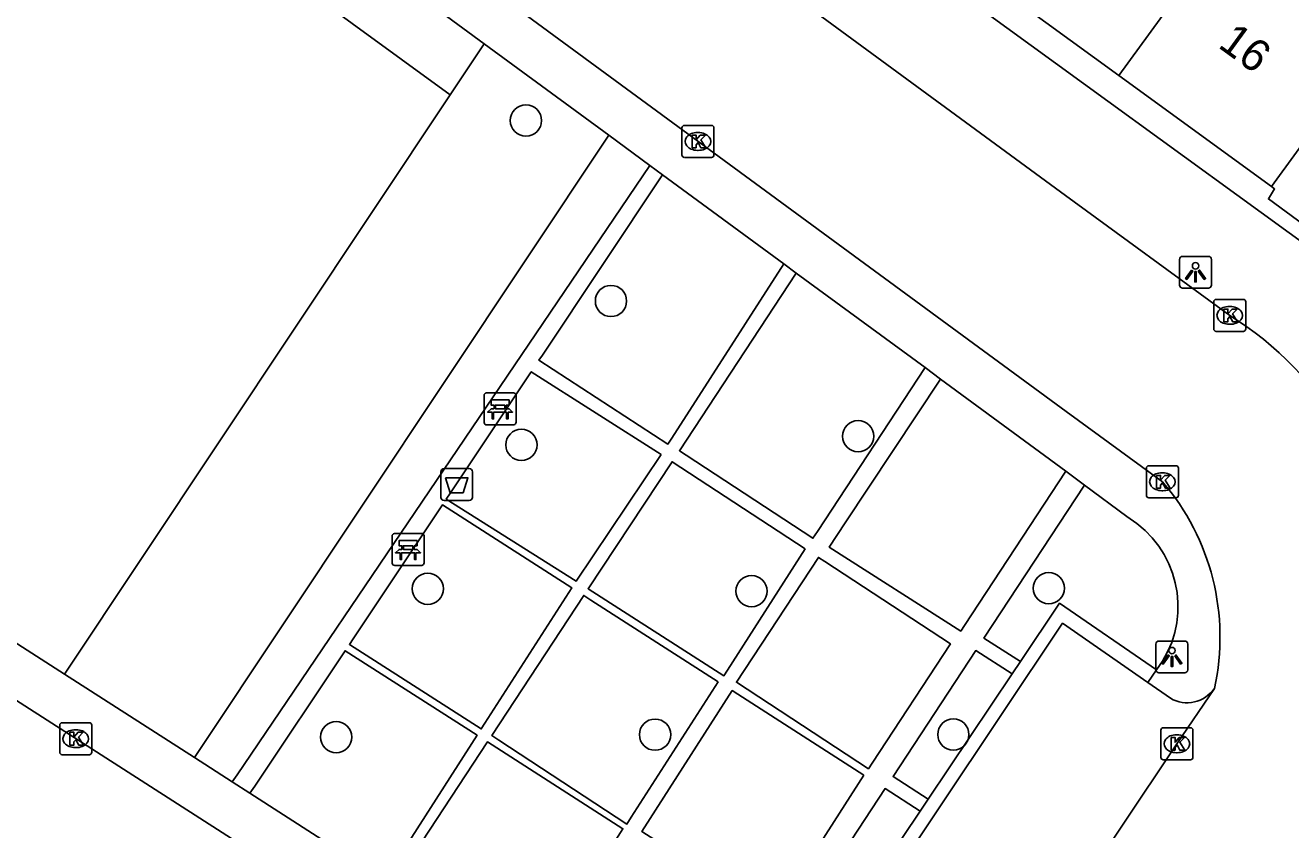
# Model space of a CAD drawing. Extents: x 160107 to 160928, y 382056 to 382918.
# Drawn here: x 160424.48 to 160464.08, y 382301.4 to 382326.59 of the extents above; entities that cross this region are included whole.
import ezdxf

# ---------------------------------------------------------------- set-up
doc = ezdxf.new("R2010")
doc.units = 0
for name, color, linetype in [('IMGEO_Afvalbak', 7, 'Continuous'), ('IMGEO_Bank', 7, 'Continuous'), ('IMGEO_Boom', 7, 'Continuous'), ('IMGEO_Groenvoorziening', 7, 'Continuous'), ('IMGEO_Kolk', 7, 'Continuous'), ('IMGEO_Lichtpunt', 7, 'Continuous'), ('IMGEO_Pand', 7, 'Continuous'), ('IMGEO_Pand_nummerreeks', 7, 'Continuous'), ('IMGEO_Rijbaan_lokaal_open', 7, 'Continuous'), ('IMGEO_Voetpad_open', 7, 'Continuous')]:
    doc.layers.add(name, color=color, linetype=linetype)

msp = doc.modelspace()

# ---------------------------------------------------------------- linework, layer by layer
at = {"layer": 'IMGEO_Afvalbak'}
for p, q in [((160437.484, 382311.808), (160437.484, 382312.608)), ((160437.484, 382312.608), (160437.484, 382311.808)), ((160437.584, 382312.708), (160438.374, 382312.708)), ((160438.374, 382312.708), (160437.584, 382312.708)), ((160438.474, 382312.608), (160438.474, 382311.808)), ((160438.474, 382311.808), (160438.474, 382312.608)), ((160438.374, 382311.708), (160437.584, 382311.708)), ((160437.584, 382311.708), (160438.374, 382311.708))]:
    msp.add_line(p, q, dxfattribs=at)
msp.add_lwpolyline([(160437.627, 382312.422), (160438.331, 382312.422), (160438.182, 382311.952), (160437.776, 382311.952), (160437.627, 382312.422)], dxfattribs=at)
for centre, start, end in [((160437.584, 382312.608), 90, 180), ((160437.584, 382312.608), 90, 180), ((160438.374, 382312.608), 0, 90), ((160438.374, 382312.608), 360, 90), ((160437.584, 382311.808), 180, 270), ((160437.584, 382311.808), 180, 270), ((160438.374, 382311.808), 270, 0), ((160438.374, 382311.808), 270, 0)]:
    msp.add_arc(centre, 0.1, start, end, dxfattribs=at)
at = {"layer": 'IMGEO_Bank'}
for p, q in [((160438.84, 382314.155), (160438.84, 382314.996)), ((160438.84, 382314.996), (160438.84, 382314.155)), ((160438.915, 382315.08), (160439.756, 382315.08)), ((160439.756, 382315.08), (160438.915, 382315.08)), ((160439.84, 382315.005), (160439.84, 382314.164)), ((160439.84, 382314.164), (160439.84, 382315.005)), ((160439.149, 382314.586), (160439.149, 382314.692)), ((160439.193, 382314.692), (160439.193, 382314.586)), ((160439.481, 382314.698), (160439.199, 382314.698)), ((160439.199, 382314.58), (160439.481, 382314.58)), ((160439.487, 382314.586), (160439.487, 382314.692)), ((160439.531, 382314.692), (160439.531, 382314.586)), ((160439.537, 382314.478), (160439.144, 382314.478)), ((160439.765, 382314.08), (160438.924, 382314.08)), ((160438.924, 382314.08), (160439.765, 382314.08)), ((160435.96, 382309.751), (160435.96, 382310.592)), ((160435.96, 382310.592), (160435.96, 382309.751)), ((160436.035, 382310.676), (160436.876, 382310.676)), ((160436.876, 382310.676), (160436.035, 382310.676)), ((160436.96, 382310.601), (160436.96, 382309.76)), ((160436.96, 382309.76), (160436.96, 382310.601)), ((160436.269, 382310.182), (160436.269, 382310.288)), ((160436.313, 382310.288), (160436.313, 382310.182)), ((160436.601, 382310.294), (160436.319, 382310.294)), ((160436.319, 382310.176), (160436.601, 382310.176)), ((160436.607, 382310.182), (160436.607, 382310.288)), ((160436.651, 382310.288), (160436.651, 382310.182)), ((160436.657, 382310.074), (160436.264, 382310.074)), ((160436.885, 382309.676), (160436.044, 382309.676)), ((160436.044, 382309.676), (160436.885, 382309.676))]:
    msp.add_line(p, q, dxfattribs=at)
for points in [[(160439.087, 382314.478), (160438.945, 382314.478), (160439.057, 382314.58), (160439.143, 382314.58)], [(160439.143, 382314.698), (160439.057, 382314.698), (160439.057, 382314.859), (160439.62, 382314.859), (160439.62, 382314.698), (160439.537, 382314.698)], [(160439.537, 382314.58), (160439.62, 382314.58), (160439.732, 382314.478), (160439.593, 382314.478)], [(160439.137, 382314.471), (160439.137, 382314.264), (160439.094, 382314.264), (160439.094, 382314.471)], [(160439.587, 382314.471), (160439.587, 382314.264), (160439.543, 382314.264), (160439.543, 382314.471)], [(160436.207, 382310.074), (160436.065, 382310.074), (160436.177, 382310.176), (160436.263, 382310.176)], [(160436.263, 382310.294), (160436.177, 382310.294), (160436.177, 382310.455), (160436.74, 382310.455), (160436.74, 382310.294), (160436.657, 382310.294)], [(160436.657, 382310.176), (160436.74, 382310.176), (160436.852, 382310.074), (160436.713, 382310.074)], [(160436.257, 382310.067), (160436.257, 382309.86), (160436.214, 382309.86), (160436.214, 382310.067)], [(160436.707, 382310.067), (160436.707, 382309.86), (160436.663, 382309.86), (160436.663, 382310.067)]]:
    msp.add_lwpolyline(points, dxfattribs=at)
for centre, radius, start, end in [((160438.918, 382315.002), 0.0779, 92.4484, 184.2845), ((160438.918, 382315.002), 0.0779, 92.4484, 184.2845), ((160439.762, 382315.002), 0.0779, 2.4484, 94.2845), ((160439.762, 382315.002), 0.0779, 2.4484, 94.2845), ((160439.142, 382314.691), 0.00671, 2.8957, 87.1043), ((160439.142, 382314.587), 0.00671, 272.8957, 357.1043), ((160439.199, 382314.691), 0.00671, 92.8957, 177.1043), ((160439.199, 382314.587), 0.00671, 182.8957, 267.1043), ((160439.481, 382314.691), 0.00671, 2.8957, 87.1043), ((160439.481, 382314.587), 0.00671, 272.8957, 357.1043), ((160439.538, 382314.691), 0.00671, 92.8957, 177.1043), ((160439.538, 382314.587), 0.00671, 182.8957, 267.1043), ((160438.918, 382314.158), 0.0779, 182.4484, 274.2845), ((160438.918, 382314.158), 0.0779, 182.4484, 274.2845), ((160439.087, 382314.471), 0.00671, 2.8957, 87.1043), ((160439.144, 382314.471), 0.00671, 92.8957, 177.1043), ((160439.536, 382314.471), 0.00671, 2.8957, 87.1043), ((160439.593, 382314.471), 0.00671, 92.8957, 177.1043), ((160439.762, 382314.158), 0.0779, 272.4484, 4.2845), ((160439.762, 382314.158), 0.0779, 272.4484, 4.2845), ((160436.038, 382310.598), 0.0779, 92.4484, 184.2845), ((160436.038, 382310.598), 0.0779, 92.4484, 184.2845), ((160436.882, 382310.598), 0.0779, 2.4484, 94.2845), ((160436.882, 382310.598), 0.0779, 2.4484, 94.2845), ((160436.262, 382310.287), 0.00671, 2.8957, 87.1043), ((160436.262, 382310.183), 0.00671, 272.8957, 357.1043), ((160436.319, 382310.287), 0.00671, 92.8957, 177.1043), ((160436.319, 382310.183), 0.00671, 182.8957, 267.1043), ((160436.601, 382310.287), 0.00671, 2.8957, 87.1043), ((160436.601, 382310.183), 0.00671, 272.8957, 357.1043), ((160436.658, 382310.287), 0.00671, 92.8957, 177.1043), ((160436.658, 382310.183), 0.00671, 182.8957, 267.1043), ((160436.038, 382309.754), 0.0779, 182.4484, 274.2845), ((160436.038, 382309.754), 0.0779, 182.4484, 274.2845), ((160436.207, 382310.067), 0.00671, 2.8957, 87.1043), ((160436.264, 382310.067), 0.00671, 92.8957, 177.1043), ((160436.656, 382310.067), 0.00671, 2.8957, 87.1043), ((160436.713, 382310.067), 0.00671, 92.8957, 177.1043), ((160436.882, 382309.754), 0.0779, 272.4484, 4.2845), ((160436.882, 382309.754), 0.0779, 272.4484, 4.2845)]:
    msp.add_arc(centre, radius, start, end, dxfattribs=at)
at = {"layer": 'IMGEO_Boom'}
for centre in [(160440.148, 382323.609), (160442.808, 382317.957), (160450.542, 382313.722), (160440.005, 382313.452), (160437.075, 382308.947), (160447.207, 382308.872), (160456.508, 382308.962), (160434.209, 382304.302), (160444.188, 382304.378), (160453.522, 382304.38)]:
    msp.add_circle(centre, 0.489, dxfattribs=at)
at = {"layer": 'IMGEO_Groenvoorziening'}
for points in [[(160387.099, 382331.11), (160408.75, 382345.566), (160437.773, 382324.41)], [(160437.773, 382324.41), (160438.839, 382326.013)], [(160437.773, 382324.41), (160425.707, 382306.276)]]:
    msp.add_lwpolyline(points, dxfattribs=at)
at = {"layer": 'IMGEO_Kolk'}
for p, q in [((160445.029, 382322.529), (160445.029, 382323.381)), ((160445.104, 382323.455), (160445.956, 382323.455)), ((160445.517, 382323.235), (160445.542, 382323.235)), ((160446.03, 382323.381), (160446.03, 382322.529)), ((160445.956, 382322.455), (160445.104, 382322.455)), ((160445.54, 382322.675), (160445.515, 382322.675)), ((160461.67, 382317.081), (160461.67, 382317.933)), ((160461.745, 382318.007), (160462.597, 382318.007)), ((160462.158, 382317.787), (160462.183, 382317.787)), ((160462.671, 382317.933), (160462.671, 382317.081)), ((160462.597, 382317.007), (160461.745, 382317.007)), ((160462.181, 382317.227), (160462.156, 382317.227)), ((160459.563, 382311.871), (160459.563, 382312.723)), ((160459.638, 382312.797), (160460.49, 382312.797)), ((160460.051, 382312.577), (160460.076, 382312.577)), ((160460.564, 382312.723), (160460.564, 382311.871)), ((160460.49, 382311.797), (160459.638, 382311.797)), ((160460.074, 382312.017), (160460.049, 382312.017)), ((160425.559, 382303.825), (160425.559, 382304.677)), ((160425.634, 382304.751), (160426.486, 382304.751)), ((160426.56, 382304.677), (160426.56, 382303.825)), ((160460.091, 382304.593), (160460.943, 382304.593)), ((160426.047, 382304.531), (160426.072, 382304.531)), ((160460.016, 382303.667), (160460.016, 382304.519)), ((160460.504, 382304.373), (160460.529, 382304.373)), ((160461.017, 382304.519), (160461.017, 382303.667)), ((160426.07, 382303.971), (160426.045, 382303.971)), ((160460.527, 382303.813), (160460.502, 382303.813)), ((160426.486, 382303.751), (160425.634, 382303.751)), ((160460.943, 382303.593), (160460.091, 382303.593))]:
    msp.add_line(p, q, dxfattribs=at)
for points in [[(160445.029, 382322.529), (160445.029, 382323.381)], [(160445.104, 382323.455), (160445.956, 382323.455)], [(160446.03, 382323.381), (160446.03, 382322.529)], [(160445.35, 382323.155), (160445.473, 382323.155), (160445.473, 382323.004), (160445.603, 382323.155), (160445.767, 382323.155), (160445.621, 382323.004), (160445.774, 382322.755), (160445.622, 382322.755), (160445.537, 382322.919), (160445.473, 382322.852), (160445.473, 382322.755), (160445.35, 382322.755), (160445.35, 382323.155)], [(160445.956, 382322.455), (160445.104, 382322.455)], [(160461.67, 382317.081), (160461.67, 382317.933)], [(160461.745, 382318.007), (160462.597, 382318.007)], [(160461.991, 382317.707), (160462.114, 382317.707), (160462.114, 382317.556), (160462.244, 382317.707), (160462.408, 382317.707), (160462.262, 382317.556), (160462.415, 382317.307), (160462.263, 382317.307), (160462.178, 382317.471), (160462.114, 382317.404), (160462.114, 382317.307), (160461.991, 382317.307), (160461.991, 382317.707)], [(160462.671, 382317.933), (160462.671, 382317.081)], [(160462.597, 382317.007), (160461.745, 382317.007)], [(160459.563, 382311.871), (160459.563, 382312.723)], [(160459.638, 382312.797), (160460.49, 382312.797)], [(160460.564, 382312.723), (160460.564, 382311.871)], [(160459.884, 382312.497), (160460.007, 382312.497), (160460.007, 382312.346), (160460.137, 382312.497), (160460.301, 382312.497), (160460.155, 382312.346), (160460.308, 382312.097), (160460.156, 382312.097), (160460.071, 382312.261), (160460.007, 382312.194), (160460.007, 382312.097), (160459.884, 382312.097), (160459.884, 382312.497)], [(160460.49, 382311.797), (160459.638, 382311.797)], [(160425.559, 382303.825), (160425.559, 382304.677)], [(160425.634, 382304.751), (160426.486, 382304.751)], [(160426.56, 382304.677), (160426.56, 382303.825)], [(160460.091, 382304.593), (160460.943, 382304.593)], [(160425.88, 382304.451), (160426.003, 382304.451), (160426.003, 382304.3), (160426.133, 382304.451), (160426.297, 382304.451), (160426.151, 382304.3), (160426.304, 382304.051), (160426.152, 382304.051), (160426.067, 382304.215), (160426.003, 382304.148), (160426.003, 382304.051), (160425.88, 382304.051), (160425.88, 382304.451)], [(160460.016, 382303.667), (160460.016, 382304.519)], [(160460.337, 382304.293), (160460.46, 382304.293), (160460.46, 382304.142), (160460.59, 382304.293), (160460.754, 382304.293), (160460.608, 382304.142), (160460.761, 382303.893), (160460.609, 382303.893), (160460.524, 382304.057), (160460.46, 382303.99), (160460.46, 382303.893), (160460.337, 382303.893), (160460.337, 382304.293)], [(160461.017, 382304.519), (160461.017, 382303.667)], [(160426.486, 382303.751), (160425.634, 382303.751)], [(160460.943, 382303.593), (160460.091, 382303.593)]]:
    msp.add_lwpolyline(points, dxfattribs=at)
for centre, start, end in [((160445.106, 382323.379), 91.552, 178.448), ((160445.106, 382323.379), 91.552, 178.448), ((160445.954, 382323.379), 1.552, 88.448), ((160445.954, 382323.379), 1.552, 88.448), ((160445.106, 382322.531), 181.552, 268.448), ((160445.106, 382322.531), 181.552, 268.448), ((160445.954, 382322.531), 271.552, 358.448), ((160445.954, 382322.531), 271.552, 358.448), ((160461.747, 382317.931), 91.552, 178.448), ((160461.747, 382317.931), 91.552, 178.448), ((160462.595, 382317.931), 1.552, 88.448), ((160462.595, 382317.931), 1.552, 88.448), ((160461.747, 382317.083), 181.552, 268.448), ((160461.747, 382317.083), 181.552, 268.448), ((160462.595, 382317.083), 271.552, 358.448), ((160462.595, 382317.083), 271.552, 358.448), ((160459.64, 382312.721), 91.552, 178.448), ((160459.64, 382312.721), 91.552, 178.448), ((160460.488, 382312.721), 1.552, 88.448), ((160460.488, 382312.721), 1.552, 88.448), ((160459.64, 382311.873), 181.552, 268.448), ((160459.64, 382311.873), 181.552, 268.448), ((160460.488, 382311.873), 271.552, 358.448), ((160460.488, 382311.873), 271.552, 358.448), ((160425.636, 382304.675), 91.552, 178.448), ((160425.636, 382304.675), 91.552, 178.448), ((160426.484, 382304.675), 1.552, 88.448), ((160426.484, 382304.675), 1.552, 88.448), ((160460.093, 382304.517), 91.552, 178.448), ((160460.093, 382304.517), 91.552, 178.448), ((160460.941, 382304.517), 1.552, 88.448), ((160460.941, 382304.517), 1.552, 88.448), ((160425.636, 382303.827), 181.552, 268.448), ((160425.636, 382303.827), 181.552, 268.448), ((160426.484, 382303.827), 271.552, 358.448), ((160426.484, 382303.827), 271.552, 358.448), ((160460.093, 382303.669), 181.552, 268.448), ((160460.093, 382303.669), 181.552, 268.448), ((160460.941, 382303.669), 271.552, 358.448), ((160460.941, 382303.669), 271.552, 358.448)]:
    msp.add_arc(centre, 0.0765, start, end, dxfattribs=at)
for centre, major_axis, ratio, start_param, end_param in [((160445.516, 382322.955), (-0.387, 0.002), 0.722429, 4.712389, 7.853982), ((160445.541, 382322.955), (-0.39, 0.002), 0.717154, 1.570796, 4.712389), ((160462.157, 382317.507), (-0.387, 0.002), 0.722429, 4.712389, 7.853982), ((160462.182, 382317.507), (-0.39, 0.002), 0.717154, 1.570796, 4.712389), ((160460.05, 382312.297), (-0.387, 0.002), 0.722429, 4.712389, 7.853982), ((160460.075, 382312.297), (-0.39, 0.002), 0.717154, 1.570796, 4.712389), ((160426.046, 382304.251), (-0.387, 0.002), 0.722429, 4.712389, 7.853982), ((160426.071, 382304.251), (-0.39, 0.002), 0.717154, 1.570796, 4.712389), ((160460.503, 382304.093), (-0.387, 0.002), 0.722429, 4.712389, 7.853982), ((160460.528, 382304.093), (-0.39, 0.002), 0.717154, 1.570796, 4.712389)]:
    msp.add_ellipse(centre, major_axis=major_axis, ratio=ratio, start_param=start_param, end_param=end_param, dxfattribs=at)
at = {"layer": 'IMGEO_Lichtpunt'}
for p, q in [((160460.602, 382319.261), (160460.602, 382318.454)), ((160460.602, 382319.261), (160460.602, 382318.454)), ((160461.504, 382319.356), (160460.696, 382319.356)), ((160461.504, 382319.356), (160460.696, 382319.356)), ((160461.598, 382318.454), (160461.598, 382319.261)), ((160461.598, 382318.454), (160461.598, 382319.261)), ((160460.696, 382318.36), (160461.504, 382318.36)), ((160460.696, 382318.36), (160461.504, 382318.36)), ((160459.863, 382307.214), (160459.863, 382306.407)), ((160459.863, 382307.214), (160459.863, 382306.407)), ((160460.765, 382307.309), (160459.957, 382307.309)), ((160460.765, 382307.309), (160459.957, 382307.309)), ((160460.859, 382306.407), (160460.859, 382307.214)), ((160460.859, 382306.407), (160460.859, 382307.214)), ((160459.957, 382306.313), (160460.765, 382306.313)), ((160459.957, 382306.313), (160460.765, 382306.313))]:
    msp.add_line(p, q, dxfattribs=at)
for points in [[(160460.976, 382318.925), (160461.015, 382318.897), (160460.827, 382318.635), (160460.789, 382318.662), (160460.976, 382318.925)], [(160461.078, 382318.877), (160461.125, 382318.877), (160461.125, 382318.555), (160461.078, 382318.555), (160461.078, 382318.877)], [(160461.188, 382318.897), (160461.226, 382318.924), (160461.413, 382318.662), (160461.374, 382318.634), (160461.188, 382318.897)], [(160460.237, 382306.878), (160460.276, 382306.85), (160460.088, 382306.588), (160460.05, 382306.615), (160460.237, 382306.878)], [(160460.339, 382306.83), (160460.386, 382306.83), (160460.386, 382306.508), (160460.339, 382306.508), (160460.339, 382306.83)], [(160460.449, 382306.85), (160460.487, 382306.877), (160460.674, 382306.615), (160460.635, 382306.587), (160460.449, 382306.85)]]:
    msp.add_lwpolyline(points, dxfattribs=at)
for centre in [(160461.101, 382319.059), (160460.362, 382307.012)]:
    msp.add_circle(centre, 0.0994, dxfattribs=at)
for centre, start, end in [((160460.696, 382319.261), 90, 180), ((160460.696, 382319.261), 90, 180), ((160461.504, 382319.261), 0, 90), ((160461.504, 382319.261), 0, 90), ((160460.696, 382318.454), 180, 270), ((160460.696, 382318.454), 180, 270), ((160461.504, 382318.454), 270, 0), ((160461.504, 382318.454), 270, 360), ((160459.957, 382307.214), 90, 180), ((160459.957, 382307.214), 90, 180), ((160460.765, 382307.214), 0, 90), ((160460.765, 382307.214), 0, 90), ((160459.957, 382306.407), 180, 270), ((160459.957, 382306.407), 180, 270), ((160460.765, 382306.407), 270, 0), ((160460.765, 382306.407), 270, 360)]:
    msp.add_arc(centre, 0.0946, start, end, dxfattribs=at)
at = {"layer": 'IMGEO_Pand'}
for points in [[(160458.705, 382325.02), (160462.864, 382330.742)], [(160458.705, 382325.02), (160454.136, 382328.353)], [(160467.643, 382327.268), (160463.479, 382321.539)], [(160463.479, 382321.539), (160458.705, 382325.02)], [(160467.912, 382318.297), (160465.832, 382319.819), (160465.6, 382319.532), (160463.381, 382321.156), (160463.574, 382321.469), (160463.479, 382321.539)]]:
    msp.add_lwpolyline(points, dxfattribs=at)
at = {"layer": 'IMGEO_Rijbaan_lokaal_open'}
for points in [[(160462.17, 382317.506), (160457.027, 382321.264), (160409.865, 382355.87)], [(160407.614, 382350.811), (160457.05, 382314.494), (160460.065, 382312.299)], [(160394.166, 382324.73), (160399.869, 382321.076), (160436.26, 382297.701)], [(160461.691, 382305.827), (160460.518, 382304.092), (160453.615, 382293.741), (160452.931, 382292.724)]]:
    msp.add_lwpolyline(points, dxfattribs=at)
for centre, radius, start, end in [((160456.636, 382308.598), 10.487, 29.9298, 58.1529), ((160454.398, 382307.435), 7.468, 347.5661, 40.6396)]:
    msp.add_arc(centre, radius, start, end, dxfattribs=at)
at = {"layer": 'IMGEO_Voetpad_open'}
for points in [[(160405.89, 382349.969), (160423.126, 382337.563), (160438.839, 382326.013)], [(160443.963, 382334.685), (160476.788, 382310.823)], [(160425.707, 382306.276), (160387.099, 382331.11)], [(160438.839, 382326.013), (160442.737, 382323.147)], [(160442.737, 382323.147), (160429.918, 382303.877), (160429.774, 382303.66)], [(160442.737, 382323.147), (160444.023, 382322.202)], [(160444.023, 382322.202), (160431.109, 382303.122), (160430.958, 382302.899)], [(160444.023, 382322.202), (160444.425, 382321.906)], [(160444.425, 382321.906), (160440.663, 382316.265), (160440.553, 382316.1), (160444.592, 382313.476), (160444.714, 382313.667), (160448.213, 382319.122)], [(160444.425, 382321.906), (160448.213, 382319.122)], [(160448.213, 382319.122), (160448.605, 382318.834)], [(160448.605, 382318.834), (160444.952, 382313.27), (160445.16, 382313.133), (160449.13, 382310.527), (160449.272, 382310.744), (160452.637, 382315.87)], [(160448.605, 382318.834), (160452.637, 382315.87)], [(160444.374, 382313.15), (160440.314, 382315.743), (160437.785, 382311.949), (160437.656, 382311.755), (160441.719, 382309.184), (160444.374, 382313.15)], [(160452.637, 382315.87), (160453.119, 382315.515)], [(160457.037, 382312.627), (160453.869, 382307.795), (160453.755, 382307.621), (160449.638, 382310.25), (160450.138, 382311.006), (160453.119, 382315.515)], [(160453.119, 382315.515), (160457.037, 382312.627)], [(160448.886, 382310.193), (160444.723, 382312.924), (160442.093, 382308.947), (160446.341, 382306.223), (160446.45, 382306.392), (160448.886, 382310.193)], [(160457.037, 382312.627), (160457.625, 382312.193)], [(160455.623, 382306.67), (160454.481, 382307.403), (160457.625, 382312.193)], [(160457.625, 382312.193), (160458.953, 382311.213), (160459.264, 382310.993)], [(160434.737, 382307.379), (160437.534, 382311.574), (160441.581, 382308.978), (160438.861, 382304.735), (160438.747, 382304.558), (160434.624, 382307.202), (160434.737, 382307.379)], [(160449.505, 382309.796), (160453.431, 382307.217), (160450.98, 382303.485), (160450.864, 382303.308), (160446.733, 382306.021), (160449.3, 382309.93), (160449.505, 382309.796)], [(160446.166, 382306.037), (160443.445, 382301.794), (160443.305, 382301.576), (160439.299, 382304.205), (160439.076, 382304.352), (160441.955, 382308.738), (160442.18, 382308.594), (160446.166, 382306.037)], [(160459.882, 382306.403), (160456.844, 382308.493), (160455.623, 382306.67)], [(160452.326, 382294.191), (160449.221, 382296.302), (160456.941, 382307.864), (160459.607, 382306.008)], [(160435.719, 382299.836), (160438.618, 382304.357), (160434.488, 382307.005), (160431.661, 382302.768), (160431.511, 382302.543)], [(160452.737, 382302.359), (160451.634, 382303.066), (160454.224, 382307.012), (160455.363, 382306.281)], [(160455.623, 382306.67), (160455.363, 382306.281)], [(160429.774, 382303.66), (160425.707, 382306.276)], [(160455.363, 382306.281), (160452.737, 382302.359)], [(160459.882, 382306.403), (160459.607, 382306.008)], [(160459.607, 382306.008), (160460.314, 382305.516)], [(160450.726, 382303.113), (160446.78, 382305.644), (160446.601, 382305.759), (160443.771, 382301.347), (160447.896, 382298.701), (160448.004, 382298.871), (160450.726, 382303.113)], [(160440.293, 382296.898), (160443.182, 382301.429), (160438.942, 382304.148), (160435.995, 382299.658)], [(160430.958, 382302.899), (160429.774, 382303.66)], [(160431.511, 382302.543), (160430.958, 382302.899)], [(160449.681, 382297.794), (160448.62, 382298.475), (160451.387, 382302.689), (160452.486, 382301.984)], [(160435.719, 382299.836), (160431.511, 382302.543)], [(160452.737, 382302.359), (160452.486, 382301.984)], [(160452.486, 382301.984), (160449.681, 382297.794)]]:
    msp.add_lwpolyline(points, dxfattribs=at)
for centre, radius, start, end in [((160457.266, 382308.387), 3.284, 322.8198, 52.5166), ((160460.834, 382306.417), 1.04, 239.9845, 325.4693)]:
    msp.add_arc(centre, radius, start, end, dxfattribs=at)

# ---------------------------------------------------------------- texts
at = {"layer": 'IMGEO_Pand_nummerreeks'}
msp.add_text('16', height=1, rotation=323.942, dxfattribs=at).set_placement((160461.77, 382325.924))

doc.saveas('drawing.dxf')
